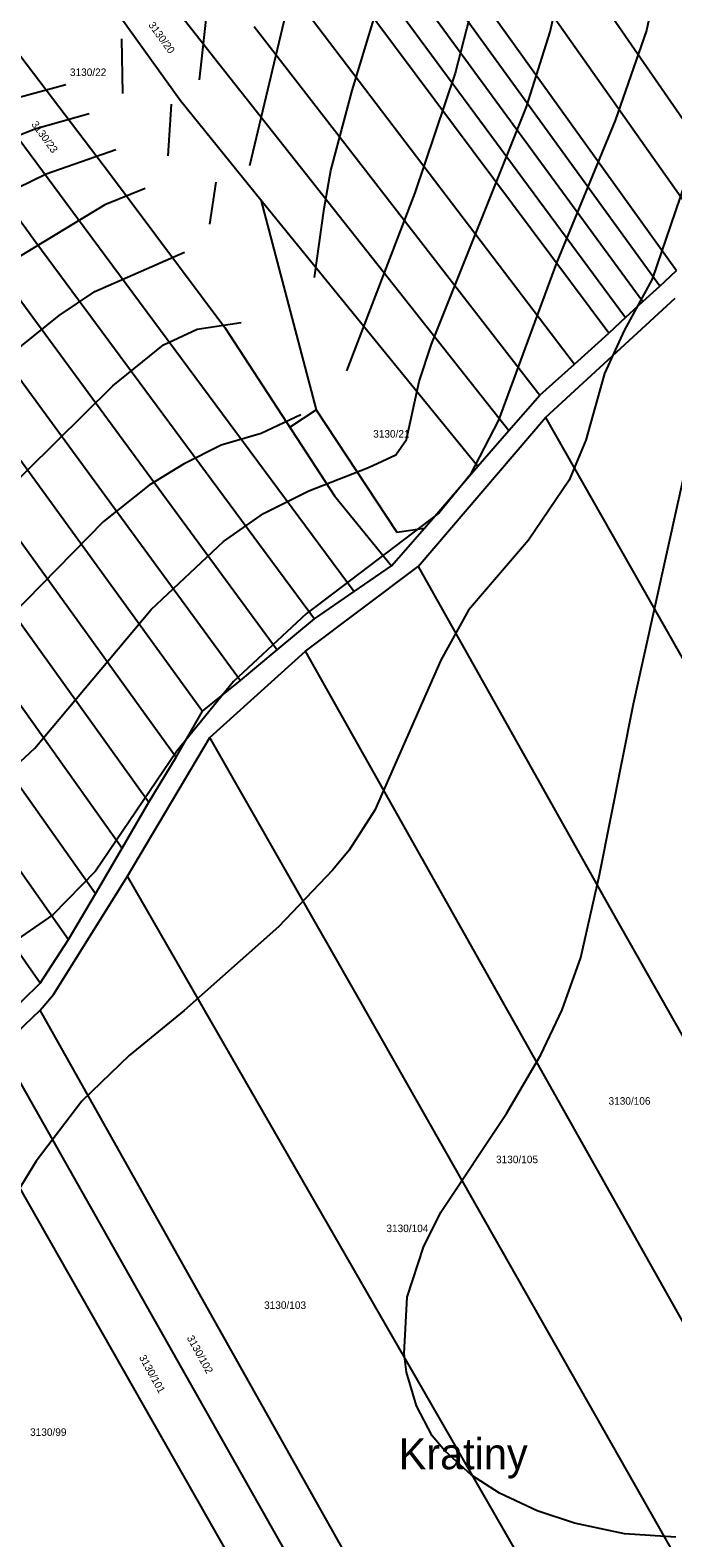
# Model space of a CAD drawing. Extents: x -555860 to -552701, y -1187050 to -1182291.
# Drawn here: x -554567 to -554421.8, y -1183613.2 to -1183272.5 of the extents above; entities that cross this region are included whole.
import ezdxf

# ---------------------------------------------------------------- set-up
doc = ezdxf.new("R2010")
doc.units = 0
for name, color, linetype in [('LEG_2b', 7, 'Continuous'), ('Level 40', 7, 'Continuous'), ('Level 41', 7, 'Continuous'), ('navrh_BV', 7, 'Continuous'), ('Parcelní čísla', 7, 'Continuous'), ('Poz předměty', 7, 'Continuous')]:
    doc.layers.add(name, color=color, linetype=linetype)

msp = doc.modelspace()

# ---------------------------------------------------------------- linework, layer by layer
at = {"layer": 'Level 40'}
for points in [[(-554452.1, -1183117.09), (-554456.12, -1183141.07), (-554465.15, -1183168.17), (-554467.13, -1183181.72), (-554467.27, -1183195.26), (-554464.59, -1183222.36), (-554463.88, -1183236.47), (-554464.3, -1183250.58), (-554465.15, -1183259.61), (-554470.94, -1183282.19), (-554480.11, -1183309.28), (-554495.5, -1183349.47)], [(-554553.65, -1183291.43), (-554565.91, -1183294.89), (-554580.02, -1183300.54)], [(-554526.39, -1183316.35), (-554524.92, -1183306.84)], [(-554505.81, -1183359.38), (-554514.82, -1183363.61), (-554523.85, -1183366.3), (-554532.32, -1183370.53), (-554540.08, -1183375.33), (-554550.39, -1183383.51), (-554578.47, -1183412.16), (-554590.89, -1183422.88), (-554598.51, -1183427.54), (-554636.32, -1183445.46), (-554651, -1183455.48), (-554658.48, -1183462.11), (-554665.82, -1183470.58), (-554671.46, -1183478.91), (-554693.19, -1183525.47), (-554704.48, -1183546.64), (-554721.28, -1183576.28), (-554726.64, -1183589.26), (-554734.26, -1183615.79)]]:
    msp.add_lwpolyline(points, dxfattribs=at)
at = {"layer": 'Level 41'}
for points in [[(-554528.69, -1183283.74), (-554526.68, -1183265.26), (-554522.44, -1183237.88), (-554520.05, -1183212.48), (-554520.19, -1183193.85), (-554524.42, -1183165.06), (-554526.54, -1183141.36), (-554526.82, -1183131.2), (-554525.27, -1183117.08), (-554520.75, -1183105.23), (-554517.08, -1183097.33), (-554515.67, -1183095.35), (-554511.58, -1183091.97), (-554505.09, -1183089), (-554501.73, -1183086.53), (-554499.58, -1183083.92), (-554497.89, -1183081.1)], [(-554479.65, -1183095.27), (-554486.88, -1183101.7), (-554494.22, -1183106.78), (-554498.17, -1183110.88), (-554501.84, -1183116.8), (-554504.1, -1183124.71), (-554505.51, -1183134.58), (-554505.93, -1183146.44), (-554504.38, -1183174.09), (-554502.97, -1183187.93), (-554501.7, -1183211.92), (-554501.7, -1183221.79), (-554503.39, -1183237.6), (-554507.48, -1183261.3), (-554517.43, -1183303.14)], [(-554502.72, -1183328.41), (-554500.57, -1183312.81), (-554499.02, -1183304.2), (-554494.22, -1183286.14), (-554486.04, -1183259.05), (-554483.64, -1183247.76), (-554481.52, -1183232.24), (-554481.82, -1183211.75), (-554484.77, -1183185.1), (-554486.04, -1183167.32), (-554485.89, -1183153.78), (-554484.48, -1183141.92), (-554481.24, -1183130.07), (-554477.98, -1183123.83), (-554470.89, -1183118.6), (-554460.48, -1183109.99)], [(-554424.93, -1183259.05), (-554427.76, -1183272.59), (-554434.81, -1183292.92), (-554448.07, -1183325.09), (-554461.2, -1183360.65), (-554467.55, -1183372.93), (-554474.55, -1183381.53), (-554504.66, -1183404.4), (-554521.03, -1183419.64), (-554533.87, -1183435.44), (-554552.22, -1183462.54), (-554561.82, -1183472.42), (-554572.12, -1183479.47), (-554587.36, -1183487.51), (-554594.98, -1183492.31), (-554608.1, -1183503.74), (-554628.7, -1183533.09), (-554637.03, -1183548.9), (-554643.66, -1183564.71), (-554647.33, -1183576), (-554653.54, -1183600.27), (-554656.22, -1183616.07)], [(-554574.66, -1183442.78), (-554565.91, -1183434.74), (-554539.66, -1183403.41), (-554523.29, -1183388.03), (-554514.26, -1183381.68), (-554504.04, -1183376.55), (-554490.55, -1183371.34), (-554484.36, -1183368.46), (-554481.93, -1183365.02), (-554479.12, -1183351.9), (-554476.3, -1183343.44), (-554454.85, -1183289.81), (-554449.49, -1183272.88), (-554447.65, -1183264.41)], [(-554546.04, -1183286.77), (-554546.29, -1183274.47)], [(-554581.15, -1183290.8), (-554558.91, -1183284.76)], [(-554535.8, -1183300.91), (-554535.07, -1183289.21)], [(-554416.97, -1183300.97), (-554426.47, -1183328.75), (-554432.83, -1183340.33), (-554437.23, -1183350.06), (-554441.44, -1183365.17), (-554445.25, -1183374.2), (-554454.43, -1183387.75), (-554467.97, -1183403.55), (-554474.18, -1183414.84), (-554489.14, -1183448.71), (-554494.93, -1183457.74), (-554498.59, -1183462.25), (-554510.87, -1183475.1), (-554532.18, -1183494.01), (-554544.6, -1183504.17), (-554555.32, -1183514.47), (-554565.62, -1183528.02), (-554569.72, -1183534.79), (-554575.36, -1183548.34), (-554580.44, -1183568.66), (-554582.24, -1183584.88), (-554582.28, -1183590.95), (-554581.01, -1183604.78), (-554576.77, -1183620.02)], [(-554547.63, -1183299.57), (-554563.37, -1183305.05), (-554576.49, -1183311.4)], [(-554541.01, -1183308.27), (-554550.1, -1183311.97), (-554572.68, -1183325.66)], [(-554699.69, -1183412.86), (-554692.35, -1183407.93), (-554678.8, -1183402.14), (-554657.07, -1183396.64), (-554629.41, -1183387.75), (-554617.56, -1183382.24), (-554608.95, -1183376.88), (-554600.91, -1183370.95), (-554580.58, -1183353.17), (-554560.4, -1183336.94), (-554552.36, -1183331.58), (-554532.1, -1183322.65)], [(-554673.72, -1183436.29), (-554667.23, -1183431.49), (-554659.89, -1183426.98), (-554617.84, -1183406.8), (-554603.73, -1183399.03), (-554587.22, -1183388.59), (-554574.09, -1183378.29), (-554548.27, -1183352.89), (-554536.84, -1183343.57), (-554529.22, -1183340.05), (-554519.31, -1183338.52)], [(-554421.12, -1183612.97), (-554432.69, -1183612.26), (-554443.98, -1183609.86), (-554452.45, -1183607.04), (-554460.92, -1183603.09), (-554467.27, -1183599), (-554473.33, -1183593.49), (-554476.16, -1183590.11), (-554479.69, -1183583.33), (-554481.94, -1183575.71), (-554482.51, -1183571.48), (-554481.8, -1183558.78), (-554478.13, -1183547.49), (-554474.18, -1183539.59), (-554459.36, -1183517.29), (-554451.6, -1183504.03), (-554446.81, -1183493.86), (-554442.57, -1183482.01), (-554438.34, -1183463.38), (-554430.72, -1183424.72), (-554415.62, -1183356.7)]]:
    msp.add_lwpolyline(points, dxfattribs=at)
at = {"layer": 'navrh_BV'}
for p, q in [((-554467.77, -1183222.72), (-554407.59, -1183309.9)), ((-554475.81, -1183230.93), (-554414.21, -1183318.36)), ((-554484.06, -1183238.95), (-554420.95, -1183326.78)), ((-554424.73, -1183330.33), (-554487.99, -1183243.1)), ((-554492, -1183247.15), (-554428.55, -1183333.81)), ((-554547.74, -1183250.17), (-554524.42, -1183279.92)), ((-554602.49, -1183252.6), (-554557.79, -1183312.92)), ((-554495.98, -1183251.37), (-554432.51, -1183337.38)), ((-554555.18, -1183257.54), (-554533, -1183288.37)), ((-554436.24, -1183340.95), (-554500.08, -1183255.38)), ((-554609.88, -1183259.98), (-554565.66, -1183320.36)), ((-554508.21, -1183263.48), (-554444.01, -1183347.98)), ((-554571.94, -1183274.7), (-554549.08, -1183304.84)), ((-554516.38, -1183271.68), (-554451.83, -1183354.95)), ((-554524.42, -1183279.92), (-554458.87, -1183362.96)), ((-554533, -1183288.37), (-554514.84, -1183310.82)), ((-554549.08, -1183304.84), (-554523.03, -1183339.64)), ((-554514.84, -1183310.82), (-554502.33, -1183358.25)), ((-554514.84, -1183310.82), (-554465.85, -1183371.03)), ((-554557.79, -1183312.92), (-554493.79, -1183399.31)), ((-554565.66, -1183320.36), (-554502.75, -1183405.51)), ((-554573.41, -1183327.72), (-554511.15, -1183412.48)), ((-554424.73, -1183330.33), (-554423.61, -1183329.28)), ((-554423.61, -1183329.28), (-554420.95, -1183326.78)), ((-554428.55, -1183333.81), (-554424.73, -1183330.33)), ((-554581.15, -1183335.11), (-554519.47, -1183419.47)), ((-554450.57, -1183360.01), (-554421.3, -1183333.06)), ((-554432.51, -1183337.38), (-554428.55, -1183333.81)), ((-554432.51, -1183337.38), (-554436.24, -1183340.95)), ((-554588.91, -1183342.46), (-554528.01, -1183426.4)), ((-554523.03, -1183339.64), (-554498.21, -1183377.73)), ((-554444.01, -1183347.98), (-554436.24, -1183340.95)), ((-554451.83, -1183354.95), (-554444.01, -1183347.98)), ((-554596.66, -1183349.89), (-554534.02, -1183436.74)), ((-554458.87, -1183362.96), (-554451.83, -1183354.95)), ((-554604.44, -1183357.2), (-554540.18, -1183446.95)), ((-554502.33, -1183358.25), (-554484.18, -1183385.93)), ((-554479.36, -1183393.67), (-554450.57, -1183360.01)), ((-554465.85, -1183371.03), (-554458.87, -1183362.96)), ((-554450.57, -1183360.01), (-554394, -1183459.68)), ((-554612.08, -1183364.58), (-554546.18, -1183457.34)), ((-554552.23, -1183467.61), (-554619.93, -1183371.95)), ((-554477.91, -1183385), (-554465.85, -1183371.03)), ((-554627.63, -1183379.35), (-554558.33, -1183477.93)), ((-554498.21, -1183377.73), (-554485.34, -1183393.56)), ((-554564.74, -1183487.81), (-554635.49, -1183386.62)), ((-554485.34, -1183393.56), (-554477.91, -1183385)), ((-554484.18, -1183385.93), (-554477.91, -1183385)), ((-554504.74, -1183412.82), (-554479.36, -1183393.67)), ((-554493.79, -1183399.31), (-554485.34, -1183393.56)), ((-554479.36, -1183393.67), (-554434.65, -1183473.19)), ((-554502.75, -1183405.51), (-554493.79, -1183399.31)), ((-554511.15, -1183412.48), (-554502.75, -1183405.51)), ((-554526.35, -1183432.32), (-554504.74, -1183412.82)), ((-554519.47, -1183419.47), (-554511.15, -1183412.48)), ((-554465.27, -1183483.1), (-554504.74, -1183412.82)), ((-554528.01, -1183426.4), (-554519.47, -1183419.47)), ((-554534.02, -1183436.74), (-554528.01, -1183426.4)), ((-554544.96, -1183463.61), (-554526.35, -1183432.32)), ((-554492.35, -1183491.97), (-554526.35, -1183432.32)), ((-554540.18, -1183446.95), (-554534.02, -1183436.74)), ((-554546.18, -1183457.34), (-554540.18, -1183446.95)), ((-554552.23, -1183467.61), (-554546.18, -1183457.34)), ((-554561.69, -1183490.39), (-554544.96, -1183463.61)), ((-554448.84, -1183630.65), (-554544.96, -1183463.61)), ((-554558.33, -1183477.93), (-554552.23, -1183467.61)), ((-554434.65, -1183473.19), (-554363.38, -1183599.28)), ((-554564.74, -1183487.81), (-554558.33, -1183477.93)), ((-554393.73, -1183610.29), (-554465.27, -1183483.1)), ((-554572.69, -1183495.69), (-554564.74, -1183487.81)), ((-554564.7, -1183493.95), (-554561.69, -1183490.39)), ((-554419.73, -1183619.89), (-554492.35, -1183491.97)), ((-554573.61, -1183502.4), (-554564.7, -1183493.95)), ((-554481.24, -1183642.52), (-554564.7, -1183493.95)), ((-554492.09, -1183646.61), (-554573.61, -1183502.4)), ((-554502.93, -1183650.7), (-554582.96, -1183510.07))]:
    msp.add_line(p, q, dxfattribs=at)
at = {"layer": 'Poz předměty'}
msp.add_lwpolyline([(-554508.33, -1183362.2), (-554502.33, -1183358.25)], dxfattribs=at)

# ---------------------------------------------------------------- texts
at = {"layer": 'LEG_2b'}
for s, rotation, p in [('3130/20', 306, (-554540.36, -1183271.34)), ('3130/23', 306, (-554566.79, -1183293.79)), ('3130/102', 299, (-554531.64, -1183567.96)), ('3130/101', 299, (-554542.44, -1183572.37))]:
    msp.add_text(s, height=1.7, rotation=rotation, dxfattribs=at).set_placement(p)
for s, p in [('3130/22', (-554557.98, -1183282.85)), ('3130/21', (-554489.49, -1183364.55)), ('3130/106', (-554436.33, -1183515.28)), ('3130/105', (-554461.74, -1183528.5)), ('3130/104', (-554486.5, -1183544.07)), ('3130/103', (-554514.13, -1183561.42)), ('3130/99', (-554566.98, -1183590.11))]:
    msp.add_text(s, height=1.7, dxfattribs=at).set_placement(p)
at = {"layer": 'Parcelní čísla'}
msp.add_text('Kratiny', height=7, dxfattribs=at).set_placement((-554483.73, -1183597.65))

doc.saveas('drawing.dxf')
